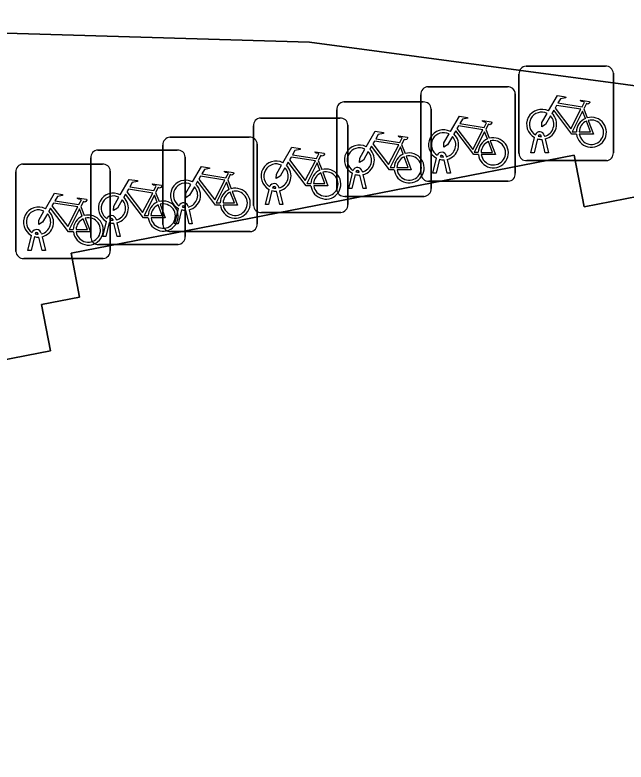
# Model space of a CAD drawing. Extents: x 160377 to 161131, y 383938 to 384853.
# Drawn here: x 160832.91 to 160839.37, y 384811.84 to 384819.75 of the extents above; entities that cross this region are included whole.
import ezdxf

# ---------------------------------------------------------------- set-up
doc = ezdxf.new("R2010")
doc.units = 0
for name, color, linetype in [('IMGEO_Erf', 7, 'Continuous'), ('IMGEO_Fietsenrek', 7, 'Continuous'), ('IMGEO_Pand', 7, 'Continuous'), ('IMGEO_Voetpad_open', 7, 'Continuous')]:
    doc.layers.add(name, color=color, linetype=linetype)

msp = doc.modelspace()

# ---------------------------------------------------------------- linework, layer by layer
at = {"layer": 'IMGEO_Erf'}
msp.add_lwpolyline([(160843.625, 384818.467), (160843.595, 384818.621), (160843.055, 384818.516), (160836.023, 384819.459), (160828.762, 384819.673), (160829.579, 384815.47), (160833.283, 384816.191), (160833.188, 384816.68), (160833.589, 384816.759), (160833.499, 384817.226), (160838.826, 384818.262), (160838.932, 384817.715), (160839.509, 384817.827), (160840.062, 384814.986), (160843.784, 384815.71), (160843.66, 384816.346), (160844.534, 384816.516)], close=True, dxfattribs=at)
at = {"layer": 'IMGEO_Fietsenrek'}
for p, q in [((160838.3159, 384819.2035), (160839.1568, 384819.2035)), ((160839.1568, 384819.2035), (160838.3159, 384819.2035)), ((160839.2405, 384819.1291), (160839.2405, 384818.2882)), ((160839.2405, 384818.2882), (160839.2405, 384819.1291)), ((160838.2415, 384818.2789), (160838.2415, 384819.1198)), ((160838.2415, 384819.1198), (160838.2415, 384818.2789)), ((160837.2779, 384818.9865), (160838.1188, 384818.9865)), ((160838.1188, 384818.9865), (160837.2779, 384818.9865)), ((160837.2035, 384818.0619), (160837.2035, 384818.9028)), ((160837.2035, 384818.9028), (160837.2035, 384818.0619)), ((160838.2025, 384818.9121), (160838.2025, 384818.0712)), ((160838.2025, 384818.0712), (160838.2025, 384818.9121)), ((160836.3869, 384818.8255), (160837.2278, 384818.8255)), ((160837.2278, 384818.8255), (160836.3869, 384818.8255)), ((160836.3125, 384817.9009), (160836.3125, 384818.7418)), ((160836.3125, 384818.7418), (160836.3125, 384817.9009)), ((160837.3115, 384818.7511), (160837.3115, 384817.9102)), ((160837.3115, 384817.9102), (160837.3115, 384818.7511)), ((160838.9282, 384818.7532), (160838.9645, 384818.658)), ((160835.5049, 384818.6555), (160836.3458, 384818.6555)), ((160836.3458, 384818.6555), (160835.5049, 384818.6555)), ((160836.4295, 384818.5811), (160836.4295, 384817.7402)), ((160836.4295, 384817.7402), (160836.4295, 384818.5811)), ((160835.4305, 384817.7309), (160835.4305, 384818.5718)), ((160835.4305, 384818.5718), (160835.4305, 384817.7309)), ((160837.8902, 384818.5362), (160837.9265, 384818.441)), ((160834.5459, 384818.4525), (160835.3868, 384818.4525)), ((160835.3868, 384818.4525), (160834.5459, 384818.4525)), ((160838.3685, 384818.2883), (160838.4068, 384818.4483)), ((160838.4372, 384818.4361), (160838.4019, 384818.2883)), ((160838.4789, 384818.4599), (160838.4779, 384818.4642)), ((160838.52, 384818.2883), (160838.4861, 384818.43)), ((160838.5096, 384818.4714), (160838.5114, 384818.4635)), ((160838.5184, 384818.4343), (160838.5534, 384818.2883)), ((160834.4715, 384817.5279), (160834.4715, 384818.3688)), ((160834.4715, 384818.3688), (160834.4715, 384817.5279)), ((160835.4705, 384818.3781), (160835.4705, 384817.5372)), ((160835.4705, 384817.5372), (160835.4705, 384818.3781)), ((160836.9992, 384818.3752), (160837.0355, 384818.28)), ((160833.7829, 384818.3165), (160834.6238, 384818.3165)), ((160834.6238, 384818.3165), (160833.7829, 384818.3165)), ((160838.4019, 384818.2883), (160838.3685, 384818.2883)), ((160838.5534, 384818.2883), (160838.52, 384818.2883)), ((160833.7085, 384817.3919), (160833.7085, 384818.2328)), ((160833.7085, 384818.2328), (160833.7085, 384817.3919)), ((160834.7075, 384818.2421), (160834.7075, 384817.4012)), ((160834.7075, 384817.4012), (160834.7075, 384818.2421)), ((160836.1172, 384818.2052), (160836.1535, 384818.11)), ((160837.3305, 384818.0713), (160837.3688, 384818.2313)), ((160837.3992, 384818.2191), (160837.3639, 384818.0713)), ((160837.4409, 384818.2429), (160837.4399, 384818.2472)), ((160837.482, 384818.0713), (160837.4481, 384818.213)), ((160837.4716, 384818.2544), (160837.4734, 384818.2465)), ((160837.4804, 384818.2173), (160837.5154, 384818.0713)), ((160839.1661, 384818.2045), (160838.3252, 384818.2045)), ((160838.3252, 384818.2045), (160839.1661, 384818.2045)), ((160832.9899, 384818.1685), (160833.8308, 384818.1685)), ((160833.8308, 384818.1685), (160832.9899, 384818.1685)), ((160832.9155, 384817.2439), (160832.9155, 384818.0848)), ((160832.9155, 384818.0848), (160832.9155, 384817.2439)), ((160833.9145, 384818.0941), (160833.9145, 384817.2532)), ((160833.9145, 384817.2532), (160833.9145, 384818.0941)), ((160836.4395, 384817.9103), (160836.4778, 384818.0703)), ((160836.5082, 384818.0581), (160836.4729, 384817.9103)), ((160836.5499, 384818.0819), (160836.5489, 384818.0862)), ((160836.591, 384817.9103), (160836.5571, 384818.052)), ((160836.5806, 384818.0934), (160836.5824, 384818.0855)), ((160836.5894, 384818.0563), (160836.6244, 384817.9103)), ((160837.3639, 384818.0713), (160837.3305, 384818.0713)), ((160837.5154, 384818.0713), (160837.482, 384818.0713)), ((160835.1582, 384818.0022), (160835.1945, 384817.907)), ((160838.1281, 384817.9875), (160837.2872, 384817.9875)), ((160837.2872, 384817.9875), (160838.1281, 384817.9875)), ((160834.3952, 384817.8662), (160834.4315, 384817.771)), ((160835.5575, 384817.7403), (160835.5958, 384817.9003)), ((160835.6262, 384817.8881), (160835.5909, 384817.7403)), ((160835.6679, 384817.9119), (160835.6669, 384817.9162)), ((160835.709, 384817.7403), (160835.6751, 384817.882)), ((160835.6986, 384817.9234), (160835.7004, 384817.9155)), ((160835.7074, 384817.8863), (160835.7424, 384817.7403)), ((160836.4729, 384817.9103), (160836.4395, 384817.9103)), ((160836.6244, 384817.9103), (160836.591, 384817.9103)), ((160837.2371, 384817.8265), (160836.3962, 384817.8265)), ((160836.3962, 384817.8265), (160837.2371, 384817.8265)), ((160833.6022, 384817.7182), (160833.6385, 384817.623)), ((160834.7089, 384817.7089), (160834.7079, 384817.7132)), ((160834.7396, 384817.7204), (160834.7414, 384817.7125)), ((160835.5909, 384817.7403), (160835.5575, 384817.7403)), ((160835.7424, 384817.7403), (160835.709, 384817.7403)), ((160834.5985, 384817.5373), (160834.6368, 384817.6973)), ((160834.6672, 384817.6851), (160834.6319, 384817.5373)), ((160834.75, 384817.5373), (160834.7161, 384817.679)), ((160834.7484, 384817.6833), (160834.7834, 384817.5373)), ((160836.3551, 384817.6565), (160835.5142, 384817.6565)), ((160835.5142, 384817.6565), (160836.3551, 384817.6565)), ((160833.8355, 384817.4013), (160833.8738, 384817.5613)), ((160833.9042, 384817.5491), (160833.8689, 384817.4013)), ((160833.9459, 384817.5729), (160833.9449, 384817.5772)), ((160833.9766, 384817.5844), (160833.9784, 384817.5765)), ((160833.9854, 384817.5473), (160834.0204, 384817.4013)), ((160833.987, 384817.4013), (160833.9531, 384817.543)), ((160834.6319, 384817.5373), (160834.5985, 384817.5373)), ((160834.7834, 384817.5373), (160834.75, 384817.5373)), ((160833.0425, 384817.2533), (160833.0808, 384817.4133)), ((160833.1112, 384817.4011), (160833.0759, 384817.2533)), ((160833.1529, 384817.4249), (160833.1519, 384817.4292)), ((160833.194, 384817.2533), (160833.1601, 384817.395)), ((160833.1836, 384817.4364), (160833.1854, 384817.4285)), ((160833.1924, 384817.3993), (160833.2274, 384817.2533)), ((160833.8689, 384817.4013), (160833.8355, 384817.4013)), ((160834.0204, 384817.4013), (160833.987, 384817.4013)), ((160835.3961, 384817.4535), (160834.5552, 384817.4535)), ((160834.5552, 384817.4535), (160835.3961, 384817.4535)), ((160834.6331, 384817.3175), (160833.7922, 384817.3175)), ((160833.7922, 384817.3175), (160834.6331, 384817.3175)), ((160833.0759, 384817.2533), (160833.0425, 384817.2533)), ((160833.2274, 384817.2533), (160833.194, 384817.2533)), ((160833.8401, 384817.1695), (160832.9992, 384817.1695)), ((160832.9992, 384817.1695), (160833.8401, 384817.1695))]:
    msp.add_line(p, q, dxfattribs=at)
for points in [[(160838.5541, 384818.7302), (160838.6488, 384818.8937), (160838.735, 384818.8799), (160838.7367, 384818.8712), (160838.6806, 384818.8603), (160838.6544, 384818.815), (160838.9096, 384818.7742)], [(160838.9096, 384818.7742), (160838.9346, 384818.823), (160838.9295, 384818.827), (160838.9063, 384818.8307), (160838.8936, 384818.8382), (160838.8926, 384818.8413), (160838.8948, 384818.8459), (160838.9896, 384818.8308), (160838.9919, 384818.8205), (160838.9825, 384818.8081), (160838.9701, 384818.8017), (160838.9556, 384818.8079), (160838.9282, 384818.7532)], [(160838.8498, 384818.4855), (160838.8001, 384818.4856), (160838.6094, 384818.7373), (160838.5904, 384818.7045)], [(160838.8967, 384818.749), (160838.6399, 384818.79), (160838.6232, 384818.7612), (160838.7902, 384818.5409), (160838.8967, 384818.749)], [(160837.5161, 384818.5132), (160837.6108, 384818.6767), (160837.697, 384818.6629), (160837.6987, 384818.6542), (160837.6426, 384818.6433), (160837.6164, 384818.598), (160837.8716, 384818.5572)], [(160838.5748, 384818.6777), (160838.5232, 384818.5885), (160838.4833, 384818.5625), (160838.4845, 384818.61), (160838.539, 384818.7042)], [(160838.9447, 384818.651), (160838.9154, 384818.7278), (160838.806, 384818.5097), (160838.8487, 384818.5096)], [(160837.8587, 384818.532), (160837.6019, 384818.573), (160837.5852, 384818.5442), (160837.7522, 384818.3239), (160837.8587, 384818.532)], [(160837.8716, 384818.5572), (160837.8966, 384818.606), (160837.8915, 384818.61), (160837.8683, 384818.6137), (160837.8556, 384818.6212), (160837.8546, 384818.6243), (160837.8568, 384818.6289), (160837.9516, 384818.6138), (160837.9539, 384818.6035), (160837.9445, 384818.5911), (160837.9321, 384818.5847), (160837.9176, 384818.5909), (160837.8902, 384818.5362)], [(160838.8787, 384818.5095), (160838.9986, 384818.5093), (160838.9554, 384818.6229)], [(160838.9752, 384818.6298), (160839.0302, 384818.4852), (160838.8801, 384818.4855)], [(160836.6251, 384818.3522), (160836.7198, 384818.5157), (160836.806, 384818.5019), (160836.8077, 384818.4932), (160836.7516, 384818.4823), (160836.7254, 384818.437), (160836.9806, 384818.3962)], [(160837.8118, 384818.2685), (160837.7621, 384818.2686), (160837.5714, 384818.5203), (160837.5524, 384818.4875)], [(160837.9067, 384818.434), (160837.8774, 384818.5108), (160837.768, 384818.2927), (160837.8107, 384818.2926)], [(160836.9806, 384818.3962), (160837.0056, 384818.445), (160837.0005, 384818.449), (160836.9773, 384818.4527), (160836.9646, 384818.4602), (160836.9636, 384818.4633), (160836.9658, 384818.4679), (160837.0606, 384818.4528), (160837.0629, 384818.4425), (160837.0535, 384818.4301), (160837.0411, 384818.4237), (160837.0266, 384818.4299), (160836.9992, 384818.3752)], [(160837.5368, 384818.4607), (160837.4852, 384818.3715), (160837.4453, 384818.3455), (160837.4465, 384818.393), (160837.501, 384818.4872)], [(160835.7431, 384818.1822), (160835.8378, 384818.3457), (160835.924, 384818.3319), (160835.9257, 384818.3232), (160835.8696, 384818.3123), (160835.8434, 384818.267), (160836.0986, 384818.2262)], [(160836.9208, 384818.1075), (160836.8711, 384818.1076), (160836.6804, 384818.3593), (160836.6614, 384818.3265)], [(160836.9677, 384818.371), (160836.7109, 384818.412), (160836.6942, 384818.3832), (160836.8612, 384818.1629), (160836.9677, 384818.371)], [(160837.0157, 384818.273), (160836.9864, 384818.3498), (160836.877, 384818.1317), (160836.9197, 384818.1316)], [(160837.8407, 384818.2925), (160837.9606, 384818.2923), (160837.9174, 384818.4059)], [(160837.9372, 384818.4128), (160837.9922, 384818.2682), (160837.8421, 384818.2685)], [(160836.0986, 384818.2262), (160836.1236, 384818.275), (160836.1185, 384818.279), (160836.0953, 384818.2827), (160836.0826, 384818.2902), (160836.0816, 384818.2933), (160836.0838, 384818.2979), (160836.1786, 384818.2828), (160836.1809, 384818.2725), (160836.1715, 384818.2601), (160836.1591, 384818.2537), (160836.1446, 384818.2599), (160836.1172, 384818.2052)], [(160836.6458, 384818.2997), (160836.5942, 384818.2105), (160836.5543, 384818.1845), (160836.5555, 384818.232), (160836.61, 384818.3262)], [(160836.0388, 384817.9375), (160835.9891, 384817.9376), (160835.7984, 384818.1893), (160835.7794, 384818.1565)], [(160836.0857, 384818.201), (160835.8289, 384818.242), (160835.8122, 384818.2132), (160835.9792, 384817.9929), (160836.0857, 384818.201)], [(160836.1337, 384818.103), (160836.1044, 384818.1798), (160835.995, 384817.9617), (160836.0377, 384817.9616)], [(160836.9497, 384818.1315), (160837.0696, 384818.1313), (160837.0264, 384818.2449)], [(160837.0462, 384818.2518), (160837.1012, 384818.1072), (160836.9511, 384818.1075)], [(160834.7841, 384817.9792), (160834.8788, 384818.1427), (160834.965, 384818.1289), (160834.9667, 384818.1202), (160834.9106, 384818.1093), (160834.8844, 384818.064), (160835.1396, 384818.0232)], [(160835.7638, 384818.1297), (160835.7122, 384818.0405), (160835.6723, 384818.0145), (160835.6735, 384818.062), (160835.728, 384818.1562)], [(160835.1267, 384817.998), (160834.8699, 384818.039), (160834.8532, 384818.0102), (160835.0202, 384817.7899), (160835.1267, 384817.998)], [(160835.1396, 384818.0232), (160835.1646, 384818.072), (160835.1595, 384818.076), (160835.1363, 384818.0797), (160835.1236, 384818.0872), (160835.1226, 384818.0903), (160835.1248, 384818.0949), (160835.2196, 384818.0798), (160835.2219, 384818.0695), (160835.2125, 384818.0571), (160835.2001, 384818.0507), (160835.1856, 384818.0569), (160835.1582, 384818.0022)], [(160836.0677, 384817.9615), (160836.1876, 384817.9613), (160836.1444, 384818.0749)], [(160836.1642, 384818.0818), (160836.2192, 384817.9372), (160836.0691, 384817.9375)], [(160834.0211, 384817.8432), (160834.1158, 384818.0067), (160834.202, 384817.9929), (160834.2037, 384817.9842), (160834.1476, 384817.9733), (160834.1214, 384817.928), (160834.3766, 384817.8872)], [(160834.3766, 384817.8872), (160834.4016, 384817.936), (160834.3965, 384817.94), (160834.3733, 384817.9437), (160834.3606, 384817.9512), (160834.3596, 384817.9543), (160834.3618, 384817.9589), (160834.4566, 384817.9438), (160834.4589, 384817.9335), (160834.4495, 384817.9211), (160834.4371, 384817.9147), (160834.4226, 384817.9209), (160834.3952, 384817.8662)], [(160834.8048, 384817.9267), (160834.7532, 384817.8375), (160834.7133, 384817.8115), (160834.7145, 384817.859), (160834.769, 384817.9532)], [(160835.0798, 384817.7345), (160835.0301, 384817.7346), (160834.8394, 384817.9863), (160834.8204, 384817.9535)], [(160835.1747, 384817.9), (160835.1454, 384817.9768), (160835.036, 384817.7587), (160835.0787, 384817.7586)], [(160834.3637, 384817.862), (160834.1069, 384817.903), (160834.0902, 384817.8742), (160834.2572, 384817.6539), (160834.3637, 384817.862)], [(160835.1087, 384817.7585), (160835.2286, 384817.7583), (160835.1854, 384817.8719)], [(160835.2052, 384817.8788), (160835.2602, 384817.7342), (160835.1101, 384817.7345)], [(160833.2281, 384817.6952), (160833.3228, 384817.8587), (160833.409, 384817.8449), (160833.4107, 384817.8362), (160833.3546, 384817.8253), (160833.3284, 384817.78), (160833.5836, 384817.7392)], [(160833.5836, 384817.7392), (160833.6086, 384817.788), (160833.6035, 384817.792), (160833.5803, 384817.7957), (160833.5676, 384817.8032), (160833.5666, 384817.8063), (160833.5688, 384817.8109), (160833.6636, 384817.7958), (160833.6659, 384817.7855), (160833.6565, 384817.7731), (160833.6441, 384817.7667), (160833.6296, 384817.7729), (160833.6022, 384817.7182)], [(160834.0418, 384817.7907), (160833.9902, 384817.7015), (160833.9503, 384817.6755), (160833.9515, 384817.723), (160834.006, 384817.8172)], [(160834.3168, 384817.5985), (160834.2671, 384817.5986), (160834.0764, 384817.8503), (160834.0574, 384817.8175)], [(160834.4117, 384817.764), (160834.3824, 384817.8408), (160834.273, 384817.6227), (160834.3157, 384817.6226)], [(160833.5707, 384817.714), (160833.3139, 384817.755), (160833.2972, 384817.7262), (160833.4642, 384817.5059), (160833.5707, 384817.714)], [(160834.3457, 384817.6225), (160834.4656, 384817.6223), (160834.4224, 384817.7359)], [(160834.4422, 384817.7428), (160834.4972, 384817.5982), (160834.3471, 384817.5985)], [(160833.2488, 384817.6427), (160833.1972, 384817.5535), (160833.1573, 384817.5275), (160833.1585, 384817.575), (160833.213, 384817.6692)], [(160833.5238, 384817.4505), (160833.4741, 384817.4506), (160833.2834, 384817.7023), (160833.2644, 384817.6695)], [(160833.6187, 384817.616), (160833.5894, 384817.6928), (160833.48, 384817.4747), (160833.5227, 384817.4746)], [(160833.5527, 384817.4745), (160833.6726, 384817.4743), (160833.6294, 384817.5879)], [(160833.6492, 384817.5948), (160833.7042, 384817.4502), (160833.5541, 384817.4505)]]:
    msp.add_lwpolyline(points, dxfattribs=at)
for centre, radius, start, end in [((160838.3192, 384819.1256), 0.0779, 92.4484, 184.28452), ((160838.3192, 384819.1256), 0.0779, 92.4484, 184.28452), ((160839.1626, 384819.1258), 0.0779, 2.4484, 94.28452), ((160839.1626, 384819.1258), 0.0779, 2.4484, 94.28452), ((160837.2812, 384818.9086), 0.0779, 92.4484, 184.28452), ((160837.2812, 384818.9086), 0.0779, 92.4484, 184.28452), ((160838.1246, 384818.9088), 0.0779, 2.4484, 94.28452), ((160838.1246, 384818.9088), 0.0779, 2.4484, 94.28452), ((160836.3902, 384818.7476), 0.0779, 92.4484, 184.28452), ((160836.3902, 384818.7476), 0.0779, 92.4484, 184.28452), ((160837.2336, 384818.7478), 0.0779, 2.4484, 94.28452), ((160837.2336, 384818.7478), 0.0779, 2.4484, 94.28452), ((160838.4811, 384818.5889), 0.159, 62.67661, 242.13685), ((160835.5082, 384818.5776), 0.0779, 92.4484, 184.28452), ((160835.5082, 384818.5776), 0.0779, 92.4484, 184.28452), ((160836.3516, 384818.5778), 0.0779, 2.4484, 94.28452), ((160836.3516, 384818.5778), 0.0779, 2.4484, 94.28452), ((160838.4811, 384818.5889), 0.129, 63.31916, 238.90302), ((160838.4811, 384818.5889), 0.129, 283.60429, 43.43025), ((160838.4811, 384818.5889), 0.159, 283.5766, 46.60424), ((160839.0077, 384818.5049), 0.159, 187.0065, 105.77075), ((160839.0077, 384818.5049), 0.159, 113.3408, 178.32165), ((160839.0077, 384818.5049), 0.129, 113.92302, 177.95563), ((160839.0077, 384818.5049), 0.129, 188.67146, 104.58832), ((160837.4431, 384818.3719), 0.159, 62.67661, 242.13685), ((160837.4431, 384818.3719), 0.129, 63.31916, 238.90302), ((160838.4609, 384818.4603), 0.0499, 12.8025, 158.69338), ((160834.5492, 384818.3746), 0.0779, 92.4484, 184.28452), ((160834.5492, 384818.3746), 0.0779, 92.4484, 184.28452), ((160835.3926, 384818.3748), 0.0779, 2.4484, 94.28452), ((160835.3926, 384818.3748), 0.0779, 2.4484, 94.28452), ((160837.4431, 384818.3719), 0.129, 283.60429, 43.43025), ((160837.4431, 384818.3719), 0.159, 283.5766, 46.60424), ((160837.9697, 384818.2879), 0.159, 113.3408, 178.32165), ((160837.9697, 384818.2879), 0.159, 187.0065, 105.77075), ((160837.9697, 384818.2879), 0.129, 188.67146, 104.58832), ((160838.4811, 384818.5889), 0.159, 253.99666, 271.78671), ((160838.4609, 384818.4603), 0.0174, 12.8025, 163.45023), ((160838.4811, 384818.5889), 0.129, 253.41502, 269.02044), ((160836.5521, 384818.2109), 0.159, 62.67661, 242.13685), ((160836.5521, 384818.2109), 0.129, 63.31916, 238.90302), ((160837.9697, 384818.2879), 0.129, 113.92302, 177.95563), ((160833.7862, 384818.2386), 0.0779, 92.4484, 184.28452), ((160833.7862, 384818.2386), 0.0779, 92.4484, 184.28452), ((160834.6296, 384818.2388), 0.0779, 2.4484, 94.28452), ((160834.6296, 384818.2388), 0.0779, 2.4484, 94.28452), ((160836.5521, 384818.2109), 0.129, 283.60429, 43.43025), ((160836.5521, 384818.2109), 0.159, 283.5766, 46.60424), ((160837.0787, 384818.1269), 0.159, 113.3408, 178.32165), ((160837.0787, 384818.1269), 0.159, 187.0065, 105.77075), ((160837.0787, 384818.1269), 0.129, 188.67146, 104.58832), ((160837.4229, 384818.2433), 0.0499, 12.8025, 158.69338), ((160837.4229, 384818.2433), 0.0174, 12.8025, 163.45023), ((160838.3194, 384818.2822), 0.0779, 182.4484, 274.28452), ((160838.3194, 384818.2822), 0.0779, 182.4484, 274.28452), ((160839.1628, 384818.2824), 0.0779, 272.4484, 4.28452), ((160839.1628, 384818.2824), 0.0779, 272.4484, 4.28452), ((160835.6701, 384818.0409), 0.159, 62.67661, 242.13685), ((160837.0787, 384818.1269), 0.129, 113.92302, 177.95563), ((160837.4431, 384818.3719), 0.159, 253.99666, 271.78671), ((160837.4431, 384818.3719), 0.129, 253.41502, 269.02044), ((160832.9932, 384818.0906), 0.0779, 92.4484, 184.28452), ((160832.9932, 384818.0906), 0.0779, 92.4484, 184.28452), ((160833.8366, 384818.0908), 0.0779, 2.4484, 94.28452), ((160833.8366, 384818.0908), 0.0779, 2.4484, 94.28452), ((160835.6701, 384818.0409), 0.129, 63.31916, 238.90302), ((160835.6701, 384818.0409), 0.129, 283.60429, 43.43025), ((160835.6701, 384818.0409), 0.159, 283.5766, 46.60424), ((160836.1967, 384817.9569), 0.159, 113.3408, 178.32165), ((160836.1967, 384817.9569), 0.159, 187.0065, 105.77075), ((160836.5319, 384818.0823), 0.0499, 12.8025, 158.69338), ((160836.5319, 384818.0823), 0.0174, 12.8025, 163.45023), ((160836.1967, 384817.9569), 0.129, 113.92302, 177.95563), ((160836.1967, 384817.9569), 0.129, 188.67146, 104.58832), ((160836.5521, 384818.2109), 0.159, 253.99666, 271.78671), ((160836.5521, 384818.2109), 0.129, 253.41502, 269.02044), ((160837.2814, 384818.0652), 0.0779, 182.4484, 274.28452), ((160837.2814, 384818.0652), 0.0779, 182.4484, 274.28452), ((160838.1248, 384818.0654), 0.0779, 272.4484, 4.28452), ((160838.1248, 384818.0654), 0.0779, 272.4484, 4.28452), ((160834.7111, 384817.8379), 0.159, 62.67661, 242.13685), ((160834.7111, 384817.8379), 0.129, 63.31916, 238.90302), ((160834.7111, 384817.8379), 0.159, 283.5766, 46.60424), ((160835.6499, 384817.9123), 0.0499, 12.8025, 158.69338), ((160833.9481, 384817.7019), 0.159, 62.67661, 242.13685), ((160834.7111, 384817.8379), 0.129, 283.60429, 43.43025), ((160835.2377, 384817.7539), 0.159, 113.3408, 178.32165), ((160835.2377, 384817.7539), 0.159, 187.0065, 105.77075), ((160835.2377, 384817.7539), 0.129, 113.92302, 177.95563), ((160835.2377, 384817.7539), 0.129, 188.67146, 104.58832), ((160835.6701, 384818.0409), 0.159, 253.99666, 271.78671), ((160835.6499, 384817.9123), 0.0174, 12.8025, 163.45023), ((160835.6701, 384818.0409), 0.129, 253.41502, 269.02044), ((160836.3904, 384817.9042), 0.0779, 182.4484, 274.28452), ((160836.3904, 384817.9042), 0.0779, 182.4484, 274.28452), ((160837.2338, 384817.9044), 0.0779, 272.4484, 4.28452), ((160837.2338, 384817.9044), 0.0779, 272.4484, 4.28452), ((160833.9481, 384817.7019), 0.129, 63.31916, 238.90302), ((160833.9481, 384817.7019), 0.129, 283.60429, 43.43025), ((160833.9481, 384817.7019), 0.159, 283.5766, 46.60424), ((160833.1551, 384817.5539), 0.159, 62.67661, 242.13685), ((160834.4747, 384817.6179), 0.159, 113.3408, 178.32165), ((160834.4747, 384817.6179), 0.159, 187.0065, 105.77075), ((160834.4747, 384817.6179), 0.129, 113.92302, 177.95563), ((160834.4747, 384817.6179), 0.129, 188.67146, 104.58832), ((160834.6909, 384817.7093), 0.0499, 12.8025, 158.69338), ((160834.6909, 384817.7093), 0.0174, 12.8025, 163.45023), ((160834.7111, 384817.8379), 0.129, 253.41502, 269.02044), ((160835.5084, 384817.7342), 0.0779, 182.4484, 274.28452), ((160835.5084, 384817.7342), 0.0779, 182.4484, 274.28452), ((160836.3518, 384817.7344), 0.0779, 272.4484, 4.28452), ((160836.3518, 384817.7344), 0.0779, 272.4484, 4.28452), ((160833.1551, 384817.5539), 0.129, 63.31916, 238.90302), ((160833.1551, 384817.5539), 0.129, 283.60429, 43.43025), ((160833.1551, 384817.5539), 0.159, 283.5766, 46.60424), ((160833.6817, 384817.4699), 0.159, 187.0065, 105.77075), ((160834.7111, 384817.8379), 0.159, 253.99666, 271.78671), ((160833.6817, 384817.4699), 0.159, 113.3408, 178.32165), ((160833.6817, 384817.4699), 0.129, 113.92302, 177.95563), ((160833.6817, 384817.4699), 0.129, 188.67146, 104.58832), ((160833.9279, 384817.5733), 0.0499, 12.8025, 158.69338), ((160833.9481, 384817.7019), 0.159, 253.99666, 271.78671), ((160833.9279, 384817.5733), 0.0174, 12.8025, 163.45023), ((160833.9481, 384817.7019), 0.129, 253.41502, 269.02044), ((160833.1349, 384817.4253), 0.0499, 12.8025, 158.69338), ((160834.5494, 384817.5312), 0.0779, 182.4484, 274.28452), ((160834.5494, 384817.5312), 0.0779, 182.4484, 274.28452), ((160835.3928, 384817.5314), 0.0779, 272.4484, 4.28452), ((160835.3928, 384817.5314), 0.0779, 272.4484, 4.28452), ((160833.1551, 384817.5539), 0.159, 253.99666, 271.78671), ((160833.1349, 384817.4253), 0.0174, 12.8025, 163.45023), ((160833.1551, 384817.5539), 0.129, 253.41502, 269.02044), ((160833.7864, 384817.3952), 0.0779, 182.4484, 274.28452), ((160833.7864, 384817.3952), 0.0779, 182.4484, 274.28452), ((160834.6298, 384817.3954), 0.0779, 272.4484, 4.28452), ((160834.6298, 384817.3954), 0.0779, 272.4484, 4.28452), ((160832.9934, 384817.2472), 0.0779, 182.4484, 274.28452), ((160832.9934, 384817.2472), 0.0779, 182.4484, 274.28452), ((160833.8368, 384817.2474), 0.0779, 272.4484, 4.28452), ((160833.8368, 384817.2474), 0.0779, 272.4484, 4.28452)]:
    msp.add_arc(centre, radius, start, end, dxfattribs=at)
at = {"layer": 'IMGEO_Pand'}
msp.add_lwpolyline([(160831.831, 384800.571), (160841.943, 384802.54), (160842.202, 384801.21), (160844.716, 384802.258), (160849.33, 384804.182), (160847.646, 384808.676), (160847.147, 384808.478), (160845.885, 384809.93), (160846.784, 384810.371), (160845.768, 384813.312), (160845.065, 384813.786), (160844.534, 384816.516), (160843.66, 384816.346), (160843.784, 384815.71), (160840.062, 384814.986), (160839.509, 384817.827), (160838.932, 384817.715), (160838.826, 384818.262), (160833.499, 384817.226), (160833.589, 384816.759), (160833.188, 384816.68), (160833.283, 384816.191), (160829.579, 384815.47)], dxfattribs=at)
at = {"layer": 'IMGEO_Voetpad_open'}
msp.add_lwpolyline([(160743.83, 384808.209), (160743.867, 384807.97), (160744.007, 384807.202), (160746.454, 384807.632), (160745.8, 384810.877), (160752.223, 384812.191), (160758.73, 384813.523), (160758.766, 384813.349), (160771.714, 384815.811), (160778.482, 384816.934), (160783.018, 384817.545), (160789.334, 384818.35), (160794.404, 384818.834), (160809.384, 384819.592), (160813.53, 384819.747), (160828.762, 384819.673), (160836.023, 384819.459), (160843.055, 384818.516), (160843.595, 384818.621), (160843.625, 384818.467)], dxfattribs=at)

doc.saveas('drawing.dxf')
